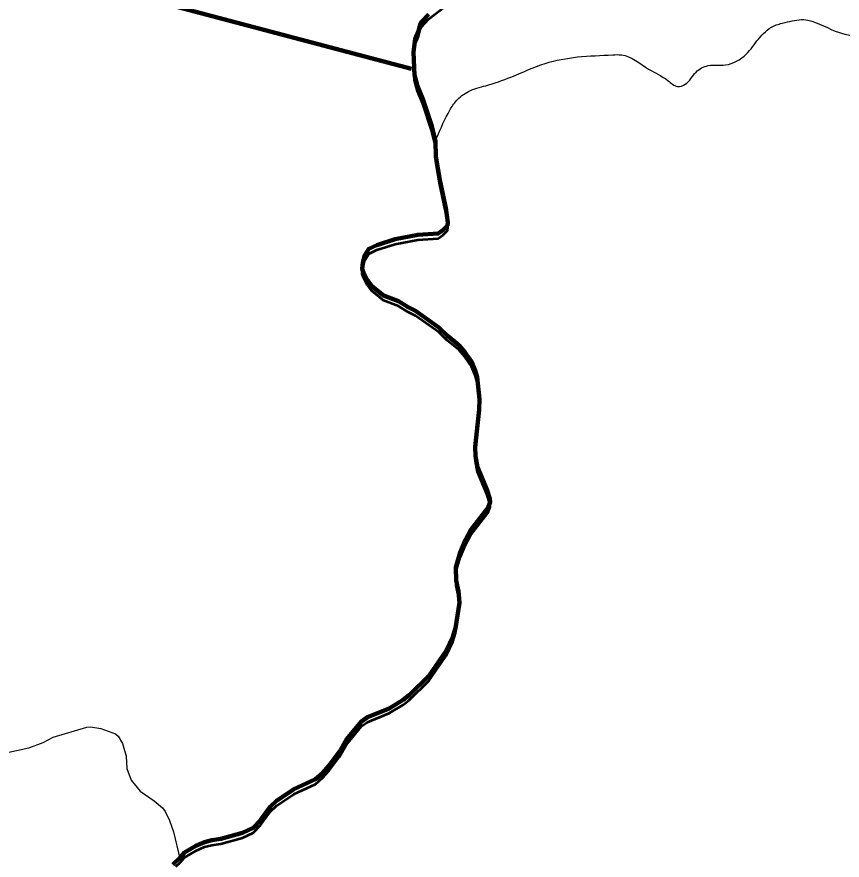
# Model space of a CAD drawing. Extents: x -1643653 to 4543381, y 1624270 to 13878484.
# Drawn here: x 736109 to 740547, y 8956037 to 8960573 of the extents above; entities that cross this region are included whole.
import ezdxf

# ---------------------------------------------------------------- set-up
doc = ezdxf.new("R2010")
doc.units = 0
doc.header["$LTSCALE"] = 200
for name, color, linetype, lineweight in [('24', 7, 'Continuous', 25), ('28', 7, 'Continuous', 53), ('53', 7, 'Continuous', 106), ('60', 7, 'Continuous', 13), ('9', 7, 'Continuous', 90)]:
    doc.layers.add(name, color=color, linetype=linetype, lineweight=lineweight)

msp = doc.modelspace()

# ---------------------------------------------------------------- linework, layer by layer
at = {"layer": '24', "lineweight": 53}
for points in [[(738323.2, 8960586.2), (738283.9, 8960545.5), (738277, 8960532.8), (738268.6, 8960495.4), (738251.1, 8960454.1), (738241.8, 8960382.7)], [(738241.8, 8960382.7), (738247.4, 8960259.4), (738263.5, 8960199.7), (738292.1, 8960130.8), (738340.4, 8959985), (738360.6, 8959903.9)], [(738360.8, 8959903.9), (738360.7, 8959903.7), (738361.7, 8959822), (738382.9, 8959696.5), (738416.4, 8959545.4), (738427.2, 8959466.2), (738423.7, 8959450.8), (738399.7, 8959425), (738374.6, 8959407.4), (738264.3, 8959400.5), (738143.3, 8959377.2), (738045, 8959345.3), (738001.8, 8959325.2), (737980.5, 8959290.7), (737969.3, 8959249.8), (737966.1, 8959217.4), (737972.2, 8959196.6), (737993.9, 8959155.2), (738018.3, 8959124.6), (738081.2, 8959074), (738160.4, 8959043.4), (738212.7, 8959010.5), (738252.1, 8958991.6), (738377.8, 8958902.9), (738423, 8958858.3), (738484.8, 8958807.8), (738518.2, 8958769.8)], [(738518.2, 8958769.8), (738553, 8958719.1), (738573.4, 8958671.6), (738584.2, 8958634.2), (738596.5, 8958516.6), (738595.5, 8958459.5), (738573.8, 8958260.1), (738574.3, 8958210.6), (738586, 8958151.5), (738636.9, 8958031.2), (738652.7, 8957981.1), (738654.3, 8957961.8), (738641.6, 8957929.6), (738548.2, 8957809.4), (738520.8, 8957759.5), (738492.3, 8957691), (738469.3, 8957611.9), (738471.1, 8957540.7), (738484.1, 8957483.4), (738489.5, 8957421.9), (738467.2, 8957284.5), (738453.4, 8957238.2), (738417.5, 8957163.1), (738326.3, 8957030.4), (738218, 8956923.9), (738186.3, 8956898.7), (738110, 8956853), (737993.5, 8956806), (737962, 8956783.2), (737881, 8956685.2), (737843.7, 8956619.2), (737789, 8956546.3), (737752.5, 8956505.2), (737714.4, 8956472.2), (737598.9, 8956418.2), (737504.9, 8956356), (737472.4, 8956325.7)], [(737472.4, 8956325.7), (737418.7, 8956252.2), (737418.7, 8956252.2), (737379.9, 8956210.5), (737322.3, 8956183.6), (737205.6, 8956151.2), (737156.3, 8956144.6), (737117.3, 8956134.5), (737071.6, 8956114.1), (737009.5, 8956078.2), (736986.8, 8956050.7), (736947.5, 8956013.9)]]:
    msp.add_lwpolyline(points, dxfattribs=at)
at = {"layer": '24'}
msp.add_lwpolyline([(736065.4, 8956618.2), (736173.8, 8956640.7), (736249.4, 8956670.3), (736303.6, 8956698.2), (736484.3, 8956752.4), (736504.6, 8956754.1), (736560.1, 8956744.7), (736638.9, 8956717.1), (736653.7, 8956703.3), (736677, 8956664.6), (736695.8, 8956596.6), (736700.2, 8956530.8), (736723, 8956467.7), (736771.5, 8956408), (736847.3, 8956356.8), (736891.3, 8956319.1), (736906.1, 8956297.9), (736929.7, 8956249.7), (736951.9, 8956189.6), (736985.2, 8956045.4)], dxfattribs=at)
msp.add_spline([(738367.7, 8959924.4), (738437.2, 8960071.1), (738471.9, 8960121.3), (738537.5, 8960171.6), (738630.2, 8960202.5), (738765.3, 8960248.8), (738950.5, 8960322.2), (739124.2, 8960357), (739313.4, 8960368.5), (739359.7, 8960368.5), (739506.3, 8960291.3), (739610.6, 8960229.5), (739660.8, 8960198.6), (739703.2, 8960210.2), (739761.1, 8960275.8), (739826.7, 8960310.6), (739919.4, 8960314.5), (740031.3, 8960372.4), (740096.9, 8960453.5), (740178, 8960523), (740239.7, 8960542.3), (740340.1, 8960557.8), (740509.9, 8960496), (740648.9, 8960465.1), (740753.1, 8960465.1), (740865, 8960488.3), (740926.8, 8960519.2), (741135.2, 8960677.5), (741193.1, 8960747.1), (741278, 8960812.7), (741293.5, 8960851.3), (741300.5, 8960850.1), (741255.5, 8960925.1), (741195.5, 8961035.2), (741220.5, 8961105.2), (741225.5, 8961275.2), (741235.5, 8961375.3), (741255.5, 8961460.3), (741305.5, 8961510.3), (741355.4, 8961545.3), (741395.4, 8961605.3), (741440.4, 8961675.3), (741500.4, 8961730.4), (741545.4, 8961795.4), (741540.4, 8961925.4), (741555.4, 8962015.5), (741660.3, 8962135.5), (741690.3, 8962305.5), (741680.3, 8962425.6), (741700.3, 8962620.6), (741780.3, 8962700.7), (741975.2, 8962690.7), (742105.2, 8962630.6), (742195.2, 8962590.6), (742275.1, 8962580.6), (742390.1, 8962640.6), (742520.1, 8962655.6), (742770, 8962605.6), (742989.9, 8962550.6), (743104.8, 8962540.6), (743324.8, 8962590.6), (743524.7, 8962640.6), (743664.7, 8962635.6), (743774.6, 8962635.6), (743904.6, 8962675.7), (744079.5, 8962775.7), (744274.5, 8962990.7), (744539.4, 8963385.9), (744659.3, 8963580.9), (744879.3, 8963706), (745084.2, 8963786), (745299.1, 8963801), (745444.1, 8963831), (745664, 8963901), (745943.9, 8964026.1), (746173.8, 8964201.1), (746393.8, 8964276.1), (746543.7, 8964266.1), (746708.6, 8964376.2), (746898.6, 8964536.2), (747118.5, 8964656.2), (747248.5, 8964676.2), (747398.4, 8964766.3), (747428.4, 8964831.3), (747488.4, 8964891.3), (747623.3, 8964991.3), (747863.3, 8965106.4), (747993.2, 8965146.4), (748133.2, 8965221.4), (748228.1, 8965321.5), (748358.1, 8965451.5)], degree=3, dxfattribs=at)
at = {"layer": '28'}
for points in [[(738241.8, 8960356.5), (738251.1, 8960427.9), (738268.6, 8960469.2), (738277, 8960506.7), (738283.9, 8960519.4), (738323.2, 8960560.1), (738406.1, 8960625.2)], [(738323.2, 8960586.2), (738283.9, 8960545.5), (738277, 8960532.8), (738268.6, 8960495.4), (738251.1, 8960454.1), (738241.8, 8960382.7)], [(738241.8, 8960382.7), (738247.4, 8960259.4), (738263.5, 8960199.7), (738292.1, 8960130.8), (738340.4, 8959985), (738360.6, 8959903.9)], [(738360.6, 8959877.8), (738340.4, 8959958.8), (738292.1, 8960104.7), (738263.5, 8960173.5), (738247.4, 8960233.2), (738241.8, 8960356.5)], [(738360.8, 8959903.9), (738360.7, 8959903.7), (738361.7, 8959822), (738382.9, 8959696.5), (738416.4, 8959545.4), (738427.2, 8959466.2), (738423.7, 8959450.8), (738399.7, 8959425), (738374.6, 8959407.4), (738264.3, 8959400.5), (738143.3, 8959377.2), (738045, 8959345.3), (738001.8, 8959325.2), (737980.5, 8959290.7), (737969.3, 8959249.8), (737966.1, 8959217.4), (737972.2, 8959196.6), (737993.9, 8959155.2), (738018.3, 8959124.6), (738081.2, 8959074), (738160.4, 8959043.4), (738212.7, 8959010.5), (738252.1, 8958991.6), (738377.8, 8958902.9), (738423, 8958858.3), (738484.8, 8958807.8), (738518.2, 8958769.8)], [(738518.2, 8958743.7), (738484.8, 8958781.6), (738423, 8958832.2), (738377.8, 8958876.8), (738252.1, 8958965.4), (738212.7, 8958984.4), (738160.4, 8959017.3), (738081.2, 8959047.8), (738018.3, 8959098.5), (737993.9, 8959129), (737972.2, 8959170.4), (737966.1, 8959191.3), (737969.3, 8959223.7), (737980.5, 8959264.6), (738001.8, 8959299), (738045, 8959319.1), (738143.3, 8959351.1), (738264.3, 8959374.3), (738374.6, 8959381.3), (738399.7, 8959398.8), (738423.7, 8959424.6), (738427.2, 8959440), (738416.4, 8959519.2), (738382.9, 8959670.4), (738361.7, 8959795.8), (738360.7, 8959877.6), (738360.8, 8959877.7), (738360.6, 8959877.8)], [(738518.2, 8958769.8), (738553, 8958719.1), (738573.4, 8958671.6), (738584.2, 8958634.2), (738596.5, 8958516.6), (738595.5, 8958459.5), (738573.8, 8958260.1), (738574.3, 8958210.6), (738586, 8958151.5), (738636.9, 8958031.2), (738652.7, 8957981.1), (738654.3, 8957961.8), (738641.6, 8957929.6), (738548.2, 8957809.4), (738520.8, 8957759.5), (738492.3, 8957691), (738469.3, 8957611.9), (738471.1, 8957540.7), (738484.1, 8957483.4), (738489.5, 8957421.9), (738467.2, 8957284.5), (738453.4, 8957238.2), (738417.5, 8957163.1), (738326.3, 8957030.4), (738218, 8956923.9), (738186.3, 8956898.7), (738110, 8956853), (737993.5, 8956806), (737962, 8956783.2), (737881, 8956685.2), (737843.7, 8956619.2), (737789, 8956546.3), (737752.5, 8956505.2), (737714.4, 8956472.2), (737598.9, 8956418.2), (737504.9, 8956356), (737472.4, 8956325.7)], [(737472.4, 8956299.5), (737504.9, 8956329.9), (737598.9, 8956392.1), (737714.4, 8956446), (737752.5, 8956479), (737789, 8956520.2), (737843.7, 8956593), (737881, 8956659), (737962, 8956757), (737993.5, 8956779.8), (738110, 8956826.8), (738186.3, 8956872.6), (738218, 8956897.8), (738326.3, 8957004.2), (738417.5, 8957136.9), (738453.4, 8957212), (738467.2, 8957258.3), (738489.5, 8957395.8), (738484.1, 8957457.2), (738471.1, 8957514.6), (738469.3, 8957585.7), (738492.3, 8957664.8), (738520.8, 8957733.3), (738548.2, 8957783.3), (738641.6, 8957903.4), (738654.3, 8957935.7), (738652.7, 8957955), (738636.9, 8958005), (738586, 8958125.3), (738574.3, 8958184.5), (738573.8, 8958233.9), (738595.5, 8958433.3), (738596.5, 8958490.5), (738584.2, 8958608.1), (738573.4, 8958645.5), (738553, 8958692.9), (738518.2, 8958743.7)], [(737472.4, 8956325.7), (737418.7, 8956252.2), (737418.7, 8956252.2), (737379.9, 8956210.5), (737322.3, 8956183.6), (737205.6, 8956151.2), (737156.3, 8956144.6), (737117.3, 8956134.5), (737071.6, 8956114.1), (737009.5, 8956078.2), (736986.8, 8956050.7), (736963.6, 8956029), (736967.7, 8956027.6)], [(736963.6, 8956002.8), (736986.8, 8956024.6), (737009.5, 8956052), (737071.6, 8956087.9), (737117.3, 8956108.3), (737156.3, 8956118.4), (737205.6, 8956125.1), (737322.3, 8956157.4), (737379.9, 8956184.3), (737418.7, 8956226.1), (737418.7, 8956226.1), (737472.4, 8956299.5)]]:
    msp.add_lwpolyline(points, dxfattribs=at)
at = {"layer": '53'}
for points in [[(738323.2, 8960586.2), (738283.9, 8960545.5), (738277, 8960532.8), (738268.6, 8960495.4), (738251.1, 8960454.1), (738241.8, 8960382.7)], [(738241.8, 8960382.7), (738247.4, 8960259.4), (738263.5, 8960199.7), (738292.1, 8960130.8), (738340.4, 8959985), (738360.6, 8959903.9)], [(738360.8, 8959903.9), (738360.7, 8959903.7), (738361.7, 8959822), (738382.9, 8959696.5), (738416.4, 8959545.4), (738427.2, 8959466.2), (738423.7, 8959450.8), (738399.7, 8959425), (738374.6, 8959407.4), (738264.3, 8959400.5), (738143.3, 8959377.2), (738045, 8959345.3), (738001.8, 8959325.2), (737980.5, 8959290.7), (737969.3, 8959249.8), (737966.1, 8959217.4), (737972.2, 8959196.6), (737993.9, 8959155.2), (738018.3, 8959124.6), (738081.2, 8959074), (738160.4, 8959043.4), (738212.7, 8959010.5), (738252.1, 8958991.6), (738377.8, 8958902.9), (738423, 8958858.3), (738484.8, 8958807.8), (738518.2, 8958769.8)], [(738360.8, 8959903.9), (738360.7, 8959903.7), (738361.7, 8959822), (738382.9, 8959696.5), (738416.4, 8959545.4), (738427.2, 8959466.2), (738423.7, 8959450.8), (738399.7, 8959425), (738374.6, 8959407.4), (738264.3, 8959400.5), (738143.3, 8959377.2), (738045, 8959345.3), (738001.8, 8959325.2), (737980.5, 8959290.7), (737969.3, 8959249.8), (737966.1, 8959217.4), (737972.2, 8959196.6), (737993.9, 8959155.2), (738018.3, 8959124.6), (738081.2, 8959074), (738160.4, 8959043.4), (738212.7, 8959010.5), (738252.1, 8958991.6), (738377.8, 8958902.9), (738423, 8958858.3), (738484.8, 8958807.8), (738518.2, 8958769.8)], [(738360.8, 8959903.9), (738360.7, 8959903.7), (738361.7, 8959822), (738382.9, 8959696.5), (738416.4, 8959545.4), (738427.2, 8959466.2), (738423.7, 8959450.8), (738399.7, 8959425), (738374.6, 8959407.4), (738264.3, 8959400.5), (738143.3, 8959377.2), (738045, 8959345.3), (738001.8, 8959325.2), (737980.5, 8959290.7), (737969.3, 8959249.8), (737966.1, 8959217.4), (737972.2, 8959196.6), (737993.9, 8959155.2), (738018.3, 8959124.6), (738081.2, 8959074), (738160.4, 8959043.4), (738212.7, 8959010.5), (738252.1, 8958991.6), (738377.8, 8958902.9), (738423, 8958858.3), (738484.8, 8958807.8), (738518.2, 8958769.8)], [(738518.2, 8958769.8), (738553, 8958719.1), (738573.4, 8958671.6), (738584.2, 8958634.2), (738596.5, 8958516.6), (738595.5, 8958459.5), (738573.8, 8958260.1), (738574.3, 8958210.6), (738586, 8958151.5), (738636.9, 8958031.2), (738652.7, 8957981.1), (738654.3, 8957961.8), (738641.6, 8957929.6), (738548.2, 8957809.4), (738520.8, 8957759.5), (738492.3, 8957691), (738469.3, 8957611.9), (738471.1, 8957540.7), (738484.1, 8957483.4), (738489.5, 8957421.9), (738467.2, 8957284.5), (738453.4, 8957238.2), (738417.5, 8957163.1), (738326.3, 8957030.4), (738218, 8956923.9), (738186.3, 8956898.7), (738110, 8956853), (737993.5, 8956806), (737962, 8956783.2), (737881, 8956685.2), (737843.7, 8956619.2), (737789, 8956546.3), (737752.5, 8956505.2), (737714.4, 8956472.2), (737598.9, 8956418.2), (737504.9, 8956356), (737472.4, 8956325.7)], [(738518.2, 8958769.8), (738553, 8958719.1), (738573.4, 8958671.6), (738584.2, 8958634.2), (738596.5, 8958516.6), (738595.5, 8958459.5), (738573.8, 8958260.1), (738574.3, 8958210.6), (738586, 8958151.5), (738636.9, 8958031.2), (738652.7, 8957981.1), (738654.3, 8957961.8), (738641.6, 8957929.6), (738548.2, 8957809.4), (738520.8, 8957759.5), (738492.3, 8957691), (738469.3, 8957611.9), (738471.1, 8957540.7), (738484.1, 8957483.4), (738489.5, 8957421.9), (738467.2, 8957284.5), (738453.4, 8957238.2), (738417.5, 8957163.1), (738326.3, 8957030.4), (738218, 8956923.9), (738186.3, 8956898.7), (738110, 8956853), (737993.5, 8956806), (737962, 8956783.2), (737881, 8956685.2), (737843.7, 8956619.2), (737789, 8956546.3), (737752.5, 8956505.2), (737714.4, 8956472.2), (737598.9, 8956418.2), (737504.9, 8956356), (737472.4, 8956325.7)], [(738518.2, 8958769.8), (738553, 8958719.1), (738573.4, 8958671.6), (738584.2, 8958634.2), (738596.5, 8958516.6), (738595.5, 8958459.5), (738573.8, 8958260.1), (738574.3, 8958210.6), (738586, 8958151.5), (738636.9, 8958031.2), (738652.7, 8957981.1), (738654.3, 8957961.8), (738641.6, 8957929.6), (738548.2, 8957809.4), (738520.8, 8957759.5), (738492.3, 8957691), (738469.3, 8957611.9), (738471.1, 8957540.7), (738484.1, 8957483.4), (738489.5, 8957421.9), (738467.2, 8957284.5), (738453.4, 8957238.2), (738417.5, 8957163.1), (738326.3, 8957030.4), (738218, 8956923.9), (738186.3, 8956898.7), (738110, 8956853), (737993.5, 8956806), (737962, 8956783.2), (737881, 8956685.2), (737843.7, 8956619.2), (737789, 8956546.3), (737752.5, 8956505.2), (737714.4, 8956472.2), (737598.9, 8956418.2), (737504.9, 8956356), (737472.4, 8956325.7)], [(737472.4, 8956325.7), (737418.7, 8956252.2), (737418.7, 8956252.2), (737379.9, 8956210.5), (737322.3, 8956183.6), (737205.6, 8956151.2), (737156.3, 8956144.6), (737117.3, 8956134.5), (737071.6, 8956114.1), (737009.5, 8956078.2), (736986.8, 8956050.7), (736947.5, 8956013.9)], [(737472.4, 8956325.7), (737418.7, 8956252.2), (737418.7, 8956252.2), (737379.9, 8956210.5), (737322.3, 8956183.6), (737205.6, 8956151.2), (737156.3, 8956144.6), (737117.3, 8956134.5), (737071.6, 8956114.1), (737009.5, 8956078.2), (736986.8, 8956050.7), (736947.5, 8956013.9)], [(737472.4, 8956325.7), (737418.7, 8956252.2), (737418.7, 8956252.2), (737379.9, 8956210.5), (737322.3, 8956183.6), (737205.6, 8956151.2), (737156.3, 8956144.6), (737117.3, 8956134.5), (737071.6, 8956114.1), (737009.5, 8956078.2), (736986.8, 8956050.7), (736947.5, 8956013.9)]]:
    msp.add_lwpolyline(points, dxfattribs=at)
at = {"layer": '60', "lineweight": 25}
msp.add_spline([(814781, 9009175.5), (814787.2, 9009173.4), (814796.9, 9009173.4), (814799.4, 9009172.4), (814805.1, 9009174.5), (814805.6, 9009176.5), (814811.7, 9009179.5), (814811.7, 9009179.5), (814801.5, 9009181), (814790.7, 9009181.5), (814784.1, 9009183.1), (814777.4, 9009185.1), (814778.4, 9009175.5)], degree=3, dxfattribs=at)
at = {"layer": '9'}
msp.add_line((738230.2, 8960292.9), (727062.8, 8963254.1), dxfattribs=at)
for points in [[(738323.2, 8960586.2), (738283.9, 8960545.5), (738277, 8960532.8), (738268.6, 8960495.4), (738251.1, 8960454.1), (738241.8, 8960382.7)], [(738241.8, 8960382.7), (738247.4, 8960259.4), (738263.5, 8960199.7), (738292.1, 8960130.8), (738340.4, 8959985), (738360.6, 8959903.9)], [(738245.8, 8960293.6), (738247.4, 8960259.4), (738263.5, 8960199.7), (738292.1, 8960130.8), (738340.4, 8959985), (738360.6, 8959903.9)], [(738360.8, 8959903.9), (738360.7, 8959903.7), (738361.7, 8959822), (738382.9, 8959696.5), (738416.4, 8959545.4), (738427.2, 8959466.2), (738423.7, 8959450.8), (738399.7, 8959425), (738374.6, 8959407.4), (738264.3, 8959400.5), (738143.3, 8959377.2), (738045, 8959345.3), (738001.8, 8959325.2), (737980.5, 8959290.7), (737969.3, 8959249.8), (737966.1, 8959217.4), (737972.2, 8959196.6), (737993.9, 8959155.2), (738018.3, 8959124.6), (738081.2, 8959074), (738160.4, 8959043.4), (738212.7, 8959010.5), (738252.1, 8958991.6), (738377.8, 8958902.9), (738423, 8958858.3), (738484.8, 8958807.8), (738518.2, 8958769.8)], [(738518.2, 8958769.8), (738553, 8958719.1), (738573.4, 8958671.6), (738584.2, 8958634.2), (738596.5, 8958516.6), (738595.5, 8958459.5), (738573.8, 8958260.1), (738574.3, 8958210.6), (738586, 8958151.5), (738636.9, 8958031.2), (738652.7, 8957981.1), (738654.3, 8957961.8), (738641.6, 8957929.6), (738548.2, 8957809.4), (738520.8, 8957759.5), (738492.3, 8957691), (738469.3, 8957611.9), (738471.1, 8957540.7), (738484.1, 8957483.4), (738489.5, 8957421.9), (738467.2, 8957284.5), (738453.4, 8957238.2), (738417.5, 8957163.1), (738326.3, 8957030.4), (738218, 8956923.9), (738186.3, 8956898.7), (738110, 8956853), (737993.5, 8956806), (737962, 8956783.2), (737881, 8956685.2), (737843.7, 8956619.2), (737789, 8956546.3), (737752.5, 8956505.2), (737714.4, 8956472.2), (737598.9, 8956418.2), (737594, 8956415)], [(737594, 8956415), (737504.9, 8956356), (737472.4, 8956325.7)], [(737472.4, 8956325.7), (737418.7, 8956252.2), (737418.7, 8956252.2), (737379.9, 8956210.5), (737322.3, 8956183.6), (737205.6, 8956151.2), (737156.3, 8956144.6), (737117.3, 8956134.5), (737071.6, 8956114.1), (737009.5, 8956078.2), (736986.8, 8956050.7), (736947.5, 8956013.9)]]:
    msp.add_lwpolyline(points, dxfattribs=at)

doc.saveas('drawing.dxf')
